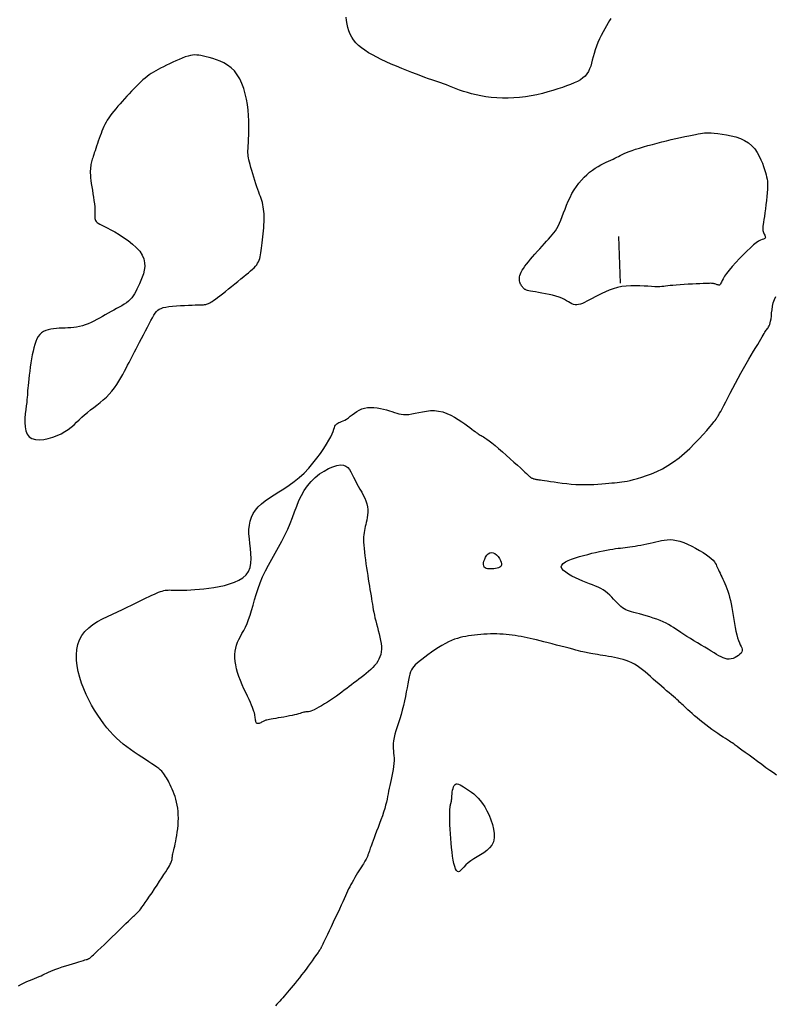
# Model space of a CAD drawing. Header units: millimetres. Extents: x 32690613 to 32693367, y 5343692 to 5344708.
# Tile 323 of 656: x 32692872 to 32692888, y 5343719 to 5343740. Entities that reach past the tile are written whole.
import ezdxf

# ---------------------------------------------------------------- set-up
doc = ezdxf.new("R2010")
doc.units = ezdxf.units.MM
doc.header["$LTSCALE"] = 20
for name, color, linetype in [('02-DGM_HL_493.00', 102, 'Continuous'), ('02-DGM_HL_493.50', 112, 'Continuous'), ('02-DGM_HL_494.00', 122, 'Continuous')]:
    doc.layers.add(name, color=color, linetype=linetype)

msp = doc.modelspace()

# ---------------------------------------------------------------- linework, layer by layer
at = {"layer": '02-DGM_HL_493.00', "elevation": 493, "flags": 128}
for points in [[(32692887.121, 5343726.621), (32692887.078, 5343726.623), (32692887.037, 5343726.631), (32692886.994, 5343726.646), (32692886.95, 5343726.667), (32692886.904, 5343726.692), (32692886.853, 5343726.723), (32692886.798, 5343726.757), (32692886.737, 5343726.795), (32692886.67, 5343726.836), (32692886.598, 5343726.879), (32692886.522, 5343726.924), (32692886.444, 5343726.97), (32692886.367, 5343727.016), (32692886.291, 5343727.062), (32692886.218, 5343727.106), (32692886.151, 5343727.149), (32692886.089, 5343727.19), (32692886.033, 5343727.228), (32692885.98, 5343727.264), (32692885.928, 5343727.299), (32692885.877, 5343727.331), (32692885.824, 5343727.363), (32692885.768, 5343727.393), (32692885.708, 5343727.422), (32692885.641, 5343727.45), (32692885.57, 5343727.477), (32692885.495, 5343727.503), (32692885.42, 5343727.528), (32692885.344, 5343727.551), (32692885.271, 5343727.572), (32692885.202, 5343727.591), (32692885.138, 5343727.608), (32692885.081, 5343727.623), (32692885.03, 5343727.637), (32692884.984, 5343727.65), (32692884.943, 5343727.664), (32692884.904, 5343727.68), (32692884.868, 5343727.699), (32692884.833, 5343727.722), (32692884.797, 5343727.75), (32692884.761, 5343727.783), (32692884.724, 5343727.821), (32692884.685, 5343727.862), (32692884.645, 5343727.906), (32692884.604, 5343727.95), (32692884.56, 5343727.993), (32692884.515, 5343728.034), (32692884.468, 5343728.072), (32692884.419, 5343728.106), (32692884.367, 5343728.135), (32692884.312, 5343728.162), (32692884.254, 5343728.188), (32692884.192, 5343728.213), (32692884.127, 5343728.238), (32692884.058, 5343728.265), (32692883.984, 5343728.295), (32692883.906, 5343728.328), (32692883.826, 5343728.364), (32692883.749, 5343728.403), (32692883.678, 5343728.443), (32692883.616, 5343728.484), (32692883.567, 5343728.524), (32692883.534, 5343728.565), (32692883.521, 5343728.603), (32692883.531, 5343728.64), (32692883.561, 5343728.675), (32692883.609, 5343728.708), (32692883.671, 5343728.739), (32692883.744, 5343728.768), (32692883.825, 5343728.796), (32692883.912, 5343728.822), (32692884, 5343728.846), (32692884.088, 5343728.869), (32692884.174, 5343728.891), (32692884.258, 5343728.911), (32692884.339, 5343728.929), (32692884.417, 5343728.945), (32692884.491, 5343728.96), (32692884.56, 5343728.972), (32692884.625, 5343728.983), (32692884.685, 5343728.992), (32692884.74, 5343728.999), (32692884.792, 5343729.005), (32692884.843, 5343729.011), (32692884.892, 5343729.016), (32692884.942, 5343729.022), (32692884.994, 5343729.028), (32692885.048, 5343729.036), (32692885.105, 5343729.045), (32692885.166, 5343729.056), (32692885.229, 5343729.068), (32692885.294, 5343729.081), (32692885.359, 5343729.095), (32692885.425, 5343729.109), (32692885.489, 5343729.124), (32692885.552, 5343729.138), (32692885.613, 5343729.153), (32692885.673, 5343729.165), (32692885.732, 5343729.175), (32692885.793, 5343729.182), (32692885.856, 5343729.184), (32692885.921, 5343729.18), (32692885.991, 5343729.169), (32692886.066, 5343729.15), (32692886.147, 5343729.122), (32692886.232, 5343729.087), (32692886.319, 5343729.046), (32692886.404, 5343729.001), (32692886.487, 5343728.953), (32692886.564, 5343728.906), (32692886.634, 5343728.86), (32692886.693, 5343728.816), (32692886.74, 5343728.778), (32692886.777, 5343728.743), (32692886.805, 5343728.711), (32692886.826, 5343728.682), (32692886.841, 5343728.653), (32692886.854, 5343728.626), (32692886.866, 5343728.597), (32692886.878, 5343728.567), (32692886.892, 5343728.535), (32692886.909, 5343728.501), (32692886.927, 5343728.465), (32692886.947, 5343728.425), (32692886.967, 5343728.384), (32692886.989, 5343728.34), (32692887.011, 5343728.293), (32692887.032, 5343728.243), (32692887.053, 5343728.191), (32692887.074, 5343728.136), (32692887.094, 5343728.077), (32692887.114, 5343728.015), (32692887.132, 5343727.95), (32692887.15, 5343727.88), (32692887.167, 5343727.806), (32692887.183, 5343727.727), (32692887.197, 5343727.644), (32692887.212, 5343727.557), (32692887.225, 5343727.47), (32692887.239, 5343727.383), (32692887.253, 5343727.299), (32692887.268, 5343727.218), (32692887.285, 5343727.144), (32692887.303, 5343727.078), (32692887.322, 5343727.021), (32692887.342, 5343726.972), (32692887.362, 5343726.93), (32692887.378, 5343726.894), (32692887.392, 5343726.862), (32692887.4, 5343726.833), (32692887.401, 5343726.806), (32692887.395, 5343726.779), (32692887.379, 5343726.752), (32692887.355, 5343726.725), (32692887.325, 5343726.699), (32692887.289, 5343726.675), (32692887.25, 5343726.654), (32692887.208, 5343726.637), (32692887.164, 5343726.626)], [(32692882.036, 5343728.557), (32692882, 5343728.556), (32692881.967, 5343728.557), (32692881.936, 5343728.561), (32692881.909, 5343728.568), (32692881.886, 5343728.58), (32692881.868, 5343728.596), (32692881.857, 5343728.619), (32692881.852, 5343728.649), (32692881.854, 5343728.685), (32692881.863, 5343728.726), (32692881.879, 5343728.769), (32692881.899, 5343728.811), (32692881.925, 5343728.849), (32692881.954, 5343728.881), (32692881.987, 5343728.902), (32692882.022, 5343728.911), (32692882.059, 5343728.905), (32692882.097, 5343728.886), (32692882.133, 5343728.858), (32692882.166, 5343728.822), (32692882.195, 5343728.782), (32692882.218, 5343728.74), (32692882.234, 5343728.7), (32692882.24, 5343728.664), (32692882.237, 5343728.634), (32692882.224, 5343728.61), (32692882.203, 5343728.592), (32692882.176, 5343728.579), (32692882.144, 5343728.569), (32692882.109, 5343728.563), (32692882.073, 5343728.559)]]:
    msp.add_lwpolyline(points, close=True, dxfattribs=at)
at = {"layer": '02-DGM_HL_493.50', "elevation": 493.5, "flags": 128}
for points in [[(32692884.584, 5343740.363), (32692884.557, 5343740.32), (32692884.526, 5343740.269), (32692884.492, 5343740.211), (32692884.455, 5343740.147), (32692884.417, 5343740.077), (32692884.379, 5343740.004), (32692884.342, 5343739.927), (32692884.307, 5343739.849), (32692884.275, 5343739.77), (32692884.247, 5343739.693), (32692884.224, 5343739.617), (32692884.204, 5343739.544), (32692884.187, 5343739.473), (32692884.17, 5343739.406), (32692884.152, 5343739.342), (32692884.13, 5343739.283), (32692884.105, 5343739.227), (32692884.073, 5343739.177), (32692884.033, 5343739.131), (32692883.986, 5343739.089), (32692883.931, 5343739.051), (32692883.868, 5343739.016), (32692883.798, 5343738.982), (32692883.721, 5343738.95), (32692883.636, 5343738.919), (32692883.544, 5343738.887), (32692883.445, 5343738.854), (32692883.34, 5343738.822), (32692883.23, 5343738.79), (32692883.115, 5343738.759), (32692882.997, 5343738.731), (32692882.875, 5343738.707), (32692882.752, 5343738.686), (32692882.628, 5343738.671), (32692882.503, 5343738.661), (32692882.379, 5343738.657), (32692882.257, 5343738.658), (32692882.136, 5343738.663), (32692882.019, 5343738.673), (32692881.906, 5343738.687), (32692881.797, 5343738.704), (32692881.694, 5343738.725), (32692881.598, 5343738.748), (32692881.507, 5343738.774), (32692881.421, 5343738.801), (32692881.341, 5343738.829), (32692881.265, 5343738.858), (32692881.194, 5343738.886), (32692881.125, 5343738.913), (32692881.061, 5343738.939), (32692880.998, 5343738.962), (32692880.937, 5343738.984), (32692880.875, 5343739.005), (32692880.812, 5343739.027), (32692880.745, 5343739.05), (32692880.674, 5343739.074), (32692880.596, 5343739.102), (32692880.511, 5343739.133), (32692880.417, 5343739.168), (32692880.315, 5343739.207), (32692880.208, 5343739.249), (32692880.098, 5343739.293), (32692879.986, 5343739.34), (32692879.874, 5343739.388), (32692879.765, 5343739.437), (32692879.66, 5343739.486), (32692879.562, 5343739.534), (32692879.469, 5343739.583), (32692879.384, 5343739.632), (32692879.305, 5343739.683), (32692879.234, 5343739.734), (32692879.17, 5343739.788), (32692879.114, 5343739.844), (32692879.066, 5343739.904), (32692879.026, 5343739.966), (32692878.993, 5343740.032), (32692878.966, 5343740.1), (32692878.946, 5343740.171), (32692878.929, 5343740.245), (32692878.917, 5343740.32), (32692878.907, 5343740.397)], [(32692884.746, 5343735.689), (32692884.785, 5343734.69)], [(32692871.881, 5343719.615), (32692871.942, 5343719.647), (32692872.002, 5343719.676), (32692872.06, 5343719.702), (32692872.117, 5343719.726), (32692872.171, 5343719.749), (32692872.223, 5343719.77), (32692872.272, 5343719.791), (32692872.318, 5343719.81), (32692872.361, 5343719.829), (32692872.401, 5343719.848), (32692872.441, 5343719.868), (32692872.481, 5343719.887), (32692872.524, 5343719.907), (32692872.571, 5343719.927), (32692872.622, 5343719.948), (32692872.68, 5343719.97), (32692872.745, 5343719.993), (32692872.816, 5343720.017), (32692872.89, 5343720.041), (32692872.965, 5343720.064), (32692873.038, 5343720.087), (32692873.108, 5343720.108), (32692873.171, 5343720.126), (32692873.225, 5343720.142), (32692873.269, 5343720.155), (32692873.304, 5343720.166), (32692873.33, 5343720.174), (32692873.35, 5343720.18), (32692873.364, 5343720.185), (32692873.374, 5343720.189), (32692873.382, 5343720.192), (32692873.389, 5343720.196), (32692873.396, 5343720.2), (32692873.405, 5343720.206), (32692873.418, 5343720.216), (32692873.435, 5343720.231), (32692873.459, 5343720.252), (32692873.49, 5343720.28), (32692873.531, 5343720.319), (32692873.583, 5343720.368), (32692873.647, 5343720.428), (32692873.719, 5343720.498), (32692873.798, 5343720.575), (32692873.881, 5343720.654), (32692873.964, 5343720.734), (32692874.043, 5343720.812), (32692874.118, 5343720.884), (32692874.183, 5343720.947), (32692874.238, 5343721), (32692874.282, 5343721.042), (32692874.317, 5343721.076), (32692874.345, 5343721.103), (32692874.367, 5343721.124), (32692874.385, 5343721.141), (32692874.4, 5343721.156), (32692874.414, 5343721.169), (32692874.427, 5343721.182), (32692874.442, 5343721.197), (32692874.458, 5343721.215), (32692874.477, 5343721.238), (32692874.499, 5343721.266), (32692874.526, 5343721.301), (32692874.558, 5343721.344), (32692874.596, 5343721.397), (32692874.64, 5343721.46), (32692874.689, 5343721.532), (32692874.742, 5343721.61), (32692874.796, 5343721.692), (32692874.85, 5343721.774), (32692874.903, 5343721.854), (32692874.953, 5343721.929), (32692874.997, 5343721.998), (32692875.035, 5343722.057), (32692875.067, 5343722.108), (32692875.093, 5343722.151), (32692875.115, 5343722.188), (32692875.132, 5343722.219), (32692875.145, 5343722.245), (32692875.155, 5343722.267), (32692875.162, 5343722.286), (32692875.167, 5343722.304), (32692875.171, 5343722.32), (32692875.173, 5343722.336), (32692875.175, 5343722.351), (32692875.176, 5343722.367), (32692875.178, 5343722.384), (32692875.18, 5343722.402), (32692875.183, 5343722.422), (32692875.188, 5343722.444), (32692875.194, 5343722.469), (32692875.201, 5343722.498), (32692875.21, 5343722.531), (32692875.219, 5343722.568), (32692875.229, 5343722.61), (32692875.24, 5343722.658), (32692875.251, 5343722.712), (32692875.262, 5343722.773), (32692875.273, 5343722.839), (32692875.284, 5343722.909), (32692875.293, 5343722.982), (32692875.3, 5343723.057), (32692875.305, 5343723.133), (32692875.307, 5343723.209), (32692875.306, 5343723.283), (32692875.302, 5343723.355), (32692875.294, 5343723.423), (32692875.282, 5343723.489), (32692875.269, 5343723.553), (32692875.253, 5343723.613), (32692875.235, 5343723.671), (32692875.216, 5343723.727), (32692875.197, 5343723.779), (32692875.176, 5343723.829), (32692875.155, 5343723.877), (32692875.134, 5343723.921), (32692875.113, 5343723.964), (32692875.092, 5343724.003), (32692875.071, 5343724.04), (32692875.051, 5343724.074), (32692875.032, 5343724.106), (32692875.013, 5343724.136), (32692874.994, 5343724.163), (32692874.973, 5343724.19), (32692874.949, 5343724.217), (32692874.92, 5343724.244), (32692874.886, 5343724.273), (32692874.845, 5343724.305), (32692874.796, 5343724.34), (32692874.738, 5343724.378), (32692874.672, 5343724.421), (32692874.6, 5343724.467), (32692874.523, 5343724.516), (32692874.443, 5343724.568), (32692874.362, 5343724.623), (32692874.281, 5343724.68), (32692874.201, 5343724.738), (32692874.124, 5343724.799), (32692874.05, 5343724.862), (32692873.979, 5343724.927), (32692873.909, 5343724.996), (32692873.841, 5343725.07), (32692873.774, 5343725.148), (32692873.708, 5343725.233), (32692873.642, 5343725.323), (32692873.576, 5343725.421), (32692873.51, 5343725.524), (32692873.447, 5343725.634), (32692873.386, 5343725.747), (32692873.328, 5343725.865), (32692873.276, 5343725.985), (32692873.229, 5343726.107), (32692873.19, 5343726.23), (32692873.158, 5343726.354), (32692873.134, 5343726.477), (32692873.121, 5343726.598), (32692873.119, 5343726.715), (32692873.128, 5343726.828), (32692873.15, 5343726.936), (32692873.187, 5343727.037), (32692873.238, 5343727.13), (32692873.304, 5343727.215), (32692873.385, 5343727.292), (32692873.475, 5343727.361), (32692873.575, 5343727.425), (32692873.68, 5343727.483), (32692873.788, 5343727.538), (32692873.897, 5343727.589), (32692874.004, 5343727.639), (32692874.107, 5343727.687), (32692874.206, 5343727.734), (32692874.299, 5343727.779), (32692874.387, 5343727.822), (32692874.47, 5343727.863), (32692874.547, 5343727.901), (32692874.618, 5343727.935), (32692874.682, 5343727.967), (32692874.741, 5343727.994), (32692874.793, 5343728.018), (32692874.84, 5343728.039), (32692874.883, 5343728.056), (32692874.922, 5343728.071), (32692874.958, 5343728.082), (32692874.992, 5343728.091), (32692875.024, 5343728.098), (32692875.055, 5343728.102), (32692875.087, 5343728.104), (32692875.12, 5343728.105), (32692875.156, 5343728.104), (32692875.196, 5343728.104), (32692875.24, 5343728.102), (32692875.291, 5343728.101), (32692875.35, 5343728.101), (32692875.416, 5343728.101), (32692875.491, 5343728.103), (32692875.573, 5343728.106), (32692875.662, 5343728.112), (32692875.757, 5343728.119), (32692875.857, 5343728.13), (32692875.961, 5343728.143), (32692876.07, 5343728.159), (32692876.182, 5343728.179), (32692876.294, 5343728.204), (32692876.404, 5343728.234), (32692876.508, 5343728.271), (32692876.604, 5343728.316), (32692876.688, 5343728.368), (32692876.759, 5343728.431), (32692876.812, 5343728.503), (32692876.846, 5343728.587), (32692876.864, 5343728.679), (32692876.869, 5343728.779), (32692876.865, 5343728.884), (32692876.854, 5343728.991), (32692876.841, 5343729.099), (32692876.83, 5343729.205), (32692876.822, 5343729.308), (32692876.822, 5343729.405), (32692876.831, 5343729.496), (32692876.849, 5343729.583), (32692876.876, 5343729.664), (32692876.913, 5343729.742), (32692876.961, 5343729.815), (32692877.019, 5343729.885), (32692877.089, 5343729.952), (32692877.17, 5343730.017), (32692877.261, 5343730.08), (32692877.36, 5343730.143), (32692877.465, 5343730.209), (32692877.573, 5343730.277), (32692877.683, 5343730.351), (32692877.793, 5343730.43), (32692877.901, 5343730.518), (32692878.004, 5343730.614), (32692878.103, 5343730.716), (32692878.195, 5343730.822), (32692878.281, 5343730.93), (32692878.359, 5343731.036), (32692878.428, 5343731.138), (32692878.487, 5343731.233), (32692878.537, 5343731.318), (32692878.575, 5343731.392), (32692878.604, 5343731.455), (32692878.626, 5343731.508), (32692878.642, 5343731.552), (32692878.655, 5343731.587), (32692878.666, 5343731.616), (32692878.677, 5343731.639), (32692878.69, 5343731.658), (32692878.707, 5343731.672), (32692878.728, 5343731.684), (32692878.752, 5343731.695), (32692878.78, 5343731.705), (32692878.81, 5343731.717), (32692878.843, 5343731.731), (32692878.878, 5343731.749), (32692878.915, 5343731.771), (32692878.954, 5343731.798), (32692878.995, 5343731.83), (32692879.039, 5343731.864), (32692879.085, 5343731.899), (32692879.134, 5343731.932), (32692879.186, 5343731.963), (32692879.242, 5343731.988), (32692879.302, 5343732.008), (32692879.366, 5343732.019), (32692879.433, 5343732.023), (32692879.502, 5343732.02), (32692879.571, 5343732.013), (32692879.64, 5343732.001), (32692879.708, 5343731.986), (32692879.772, 5343731.969), (32692879.833, 5343731.95), (32692879.889, 5343731.932), (32692879.941, 5343731.915), (32692879.991, 5343731.899), (32692880.039, 5343731.885), (32692880.089, 5343731.875), (32692880.14, 5343731.869), (32692880.195, 5343731.868), (32692880.254, 5343731.872), (32692880.319, 5343731.883), (32692880.39, 5343731.898), (32692880.465, 5343731.914), (32692880.545, 5343731.93), (32692880.628, 5343731.944), (32692880.713, 5343731.952), (32692880.8, 5343731.953), (32692880.888, 5343731.943), (32692880.977, 5343731.923), (32692881.064, 5343731.892), (32692881.15, 5343731.854), (32692881.233, 5343731.81), (32692881.312, 5343731.763), (32692881.385, 5343731.715), (32692881.452, 5343731.668), (32692881.511, 5343731.625), (32692881.562, 5343731.587), (32692881.605, 5343731.554), (32692881.641, 5343731.526), (32692881.672, 5343731.503), (32692881.699, 5343731.483), (32692881.722, 5343731.466), (32692881.742, 5343731.451), (32692881.762, 5343731.439), (32692881.781, 5343731.428), (32692881.802, 5343731.417), (32692881.825, 5343731.405), (32692881.852, 5343731.389), (32692881.885, 5343731.368), (32692881.925, 5343731.341), (32692881.973, 5343731.305), (32692882.031, 5343731.259), (32692882.1, 5343731.203), (32692882.176, 5343731.138), (32692882.258, 5343731.068), (32692882.342, 5343730.994), (32692882.426, 5343730.919), (32692882.506, 5343730.848), (32692882.58, 5343730.781), (32692882.645, 5343730.722), (32692882.698, 5343730.673), (32692882.74, 5343730.634), (32692882.773, 5343730.603), (32692882.799, 5343730.579), (32692882.818, 5343730.56), (32692882.833, 5343730.546), (32692882.846, 5343730.536), (32692882.856, 5343730.527), (32692882.867, 5343730.519), (32692882.878, 5343730.512), (32692882.89, 5343730.506), (32692882.902, 5343730.501), (32692882.915, 5343730.496), (32692882.929, 5343730.491), (32692882.943, 5343730.487), (32692882.958, 5343730.484), (32692882.975, 5343730.48), (32692882.993, 5343730.477), (32692883.015, 5343730.474), (32692883.042, 5343730.47), (32692883.075, 5343730.465), (32692883.114, 5343730.46), (32692883.162, 5343730.453), (32692883.22, 5343730.444), (32692883.288, 5343730.434), (32692883.366, 5343730.423), (32692883.45, 5343730.411), (32692883.541, 5343730.399), (32692883.637, 5343730.388), (32692883.735, 5343730.378), (32692883.835, 5343730.37), (32692883.934, 5343730.365), (32692884.031, 5343730.364), (32692884.126, 5343730.365), (32692884.218, 5343730.368), (32692884.306, 5343730.373), (32692884.389, 5343730.38), (32692884.467, 5343730.387), (32692884.54, 5343730.394), (32692884.605, 5343730.4), (32692884.664, 5343730.405), (32692884.719, 5343730.41), (32692884.77, 5343730.416), (32692884.822, 5343730.422), (32692884.875, 5343730.43), (32692884.933, 5343730.441), (32692884.998, 5343730.455), (32692885.071, 5343730.472), (32692885.155, 5343730.495), (32692885.249, 5343730.523), (32692885.351, 5343730.557), (32692885.46, 5343730.599), (32692885.573, 5343730.648), (32692885.69, 5343730.706), (32692885.81, 5343730.774), (32692885.93, 5343730.853), (32692886.048, 5343730.942), (32692886.164, 5343731.039), (32692886.276, 5343731.141), (32692886.382, 5343731.245), (32692886.48, 5343731.346), (32692886.568, 5343731.441), (32692886.645, 5343731.528), (32692886.709, 5343731.603), (32692886.76, 5343731.663), (32692886.797, 5343731.709), (32692886.824, 5343731.743), (32692886.843, 5343731.768), (32692886.854, 5343731.785), (32692886.86, 5343731.796), (32692886.863, 5343731.803), (32692886.865, 5343731.808), (32692886.868, 5343731.812), (32692886.872, 5343731.818), (32692886.878, 5343731.827), (32692886.888, 5343731.842), (32692886.901, 5343731.864), (32692886.919, 5343731.895), (32692886.942, 5343731.937), (32692886.971, 5343731.991), (32692887.007, 5343732.059), (32692887.049, 5343732.139), (32692887.096, 5343732.23), (32692887.147, 5343732.328), (32692887.202, 5343732.432), (32692887.258, 5343732.539), (32692887.316, 5343732.647), (32692887.375, 5343732.754), (32692887.433, 5343732.858), (32692887.49, 5343732.958), (32692887.545, 5343733.054), (32692887.598, 5343733.144), (32692887.648, 5343733.227), (32692887.694, 5343733.305), (32692887.736, 5343733.374), (32692887.773, 5343733.436), (32692887.805, 5343733.489), (32692887.832, 5343733.535), (32692887.855, 5343733.573), (32692887.874, 5343733.606), (32692887.891, 5343733.633), (32692887.905, 5343733.657), (32692887.919, 5343733.677), (32692887.932, 5343733.696), (32692887.945, 5343733.714), (32692887.958, 5343733.731), (32692887.97, 5343733.751), (32692887.982, 5343733.774), (32692887.994, 5343733.801), (32692888.004, 5343733.834), (32692888.013, 5343733.874), (32692888.021, 5343733.923), (32692888.028, 5343733.981), (32692888.034, 5343734.047), (32692888.042, 5343734.118), (32692888.054, 5343734.191), (32692888.07, 5343734.264), (32692888.093, 5343734.335), (32692888.125, 5343734.4)], [(32692888.138, 5343724.133), (32692888.073, 5343724.178), (32692887.998, 5343724.231), (32692887.913, 5343724.292), (32692887.823, 5343724.357), (32692887.73, 5343724.425), (32692887.638, 5343724.493), (32692887.55, 5343724.558), (32692887.469, 5343724.618), (32692887.398, 5343724.671), (32692887.34, 5343724.714), (32692887.293, 5343724.749), (32692887.254, 5343724.777), (32692887.22, 5343724.801), (32692887.19, 5343724.822), (32692887.16, 5343724.842), (32692887.127, 5343724.864), (32692887.09, 5343724.888), (32692887.046, 5343724.916), (32692886.995, 5343724.949), (32692886.939, 5343724.986), (32692886.878, 5343725.025), (32692886.815, 5343725.068), (32692886.75, 5343725.113), (32692886.684, 5343725.16), (32692886.619, 5343725.209), (32692886.556, 5343725.258), (32692886.494, 5343725.308), (32692886.436, 5343725.358), (32692886.38, 5343725.406), (32692886.328, 5343725.452), (32692886.28, 5343725.495), (32692886.237, 5343725.535), (32692886.199, 5343725.571), (32692886.166, 5343725.602), (32692886.137, 5343725.63), (32692886.11, 5343725.654), (32692886.085, 5343725.678), (32692886.06, 5343725.701), (32692886.033, 5343725.725), (32692886.003, 5343725.752), (32692885.969, 5343725.782), (32692885.929, 5343725.816), (32692885.884, 5343725.855), (32692885.835, 5343725.897), (32692885.782, 5343725.942), (32692885.726, 5343725.989), (32692885.669, 5343726.039), (32692885.611, 5343726.09), (32692885.553, 5343726.142), (32692885.495, 5343726.194), (32692885.438, 5343726.245), (32692885.381, 5343726.296), (32692885.324, 5343726.345), (32692885.266, 5343726.391), (32692885.209, 5343726.435), (32692885.151, 5343726.475), (32692885.092, 5343726.511), (32692885.032, 5343726.542), (32692884.972, 5343726.569), (32692884.911, 5343726.592), (32692884.849, 5343726.612), (32692884.786, 5343726.629), (32692884.724, 5343726.644), (32692884.661, 5343726.657), (32692884.598, 5343726.669), (32692884.535, 5343726.68), (32692884.473, 5343726.69), (32692884.412, 5343726.7), (32692884.354, 5343726.709), (32692884.298, 5343726.718), (32692884.246, 5343726.726), (32692884.198, 5343726.733), (32692884.156, 5343726.74), (32692884.118, 5343726.747), (32692884.085, 5343726.754), (32692884.052, 5343726.761), (32692884.019, 5343726.768), (32692883.983, 5343726.777), (32692883.942, 5343726.788), (32692883.894, 5343726.801), (32692883.836, 5343726.816), (32692883.767, 5343726.834), (32692883.689, 5343726.855), (32692883.604, 5343726.877), (32692883.514, 5343726.9), (32692883.422, 5343726.924), (32692883.328, 5343726.948), (32692883.237, 5343726.971), (32692883.15, 5343726.994), (32692883.068, 5343727.014), (32692882.992, 5343727.033), (32692882.92, 5343727.05), (32692882.852, 5343727.066), (32692882.786, 5343727.08), (32692882.722, 5343727.093), (32692882.66, 5343727.105), (32692882.597, 5343727.117), (32692882.534, 5343727.127), (32692882.469, 5343727.136), (32692882.405, 5343727.144), (32692882.339, 5343727.151), (32692882.273, 5343727.156), (32692882.206, 5343727.16), (32692882.138, 5343727.163), (32692882.07, 5343727.163), (32692882.001, 5343727.162), (32692881.932, 5343727.16), (32692881.863, 5343727.156), (32692881.795, 5343727.15), (32692881.727, 5343727.144), (32692881.66, 5343727.136), (32692881.595, 5343727.127), (32692881.532, 5343727.118), (32692881.471, 5343727.108), (32692881.411, 5343727.096), (32692881.352, 5343727.083), (32692881.292, 5343727.066), (32692881.232, 5343727.047), (32692881.169, 5343727.022), (32692881.104, 5343726.993), (32692881.035, 5343726.958), (32692880.962, 5343726.916), (32692880.887, 5343726.87), (32692880.811, 5343726.82), (32692880.735, 5343726.768), (32692880.662, 5343726.716), (32692880.593, 5343726.665), (32692880.53, 5343726.616), (32692880.474, 5343726.571), (32692880.427, 5343726.532), (32692880.388, 5343726.496), (32692880.356, 5343726.461), (32692880.329, 5343726.426), (32692880.307, 5343726.389), (32692880.289, 5343726.346), (32692880.273, 5343726.297), (32692880.258, 5343726.239), (32692880.243, 5343726.171), (32692880.228, 5343726.093), (32692880.212, 5343726.008), (32692880.195, 5343725.917), (32692880.177, 5343725.822), (32692880.157, 5343725.724), (32692880.135, 5343725.626), (32692880.111, 5343725.528), (32692880.084, 5343725.433), (32692880.056, 5343725.34), (32692880.027, 5343725.251), (32692880, 5343725.166), (32692879.974, 5343725.085), (32692879.951, 5343725.008), (32692879.933, 5343724.937), (32692879.92, 5343724.871), (32692879.913, 5343724.811), (32692879.912, 5343724.755), (32692879.914, 5343724.703), (32692879.919, 5343724.652), (32692879.925, 5343724.603), (32692879.931, 5343724.552), (32692879.934, 5343724.499), (32692879.935, 5343724.443), (32692879.931, 5343724.382), (32692879.923, 5343724.317), (32692879.912, 5343724.25), (32692879.899, 5343724.181), (32692879.884, 5343724.111), (32692879.869, 5343724.042), (32692879.855, 5343723.975), (32692879.841, 5343723.91), (32692879.829, 5343723.849), (32692879.818, 5343723.79), (32692879.808, 5343723.732), (32692879.797, 5343723.675), (32692879.785, 5343723.615), (32692879.771, 5343723.554), (32692879.754, 5343723.488), (32692879.734, 5343723.417), (32692879.71, 5343723.341), (32692879.683, 5343723.259), (32692879.653, 5343723.176), (32692879.622, 5343723.091), (32692879.591, 5343723.008), (32692879.561, 5343722.928), (32692879.532, 5343722.854), (32692879.506, 5343722.786), (32692879.483, 5343722.727), (32692879.464, 5343722.676), (32692879.448, 5343722.632), (32692879.434, 5343722.594), (32692879.422, 5343722.562), (32692879.413, 5343722.535), (32692879.405, 5343722.511), (32692879.398, 5343722.49), (32692879.391, 5343722.47), (32692879.386, 5343722.453), (32692879.38, 5343722.436), (32692879.375, 5343722.42), (32692879.37, 5343722.405), (32692879.364, 5343722.39), (32692879.358, 5343722.375), (32692879.351, 5343722.36), (32692879.342, 5343722.343), (32692879.333, 5343722.326), (32692879.322, 5343722.306), (32692879.309, 5343722.284), (32692879.294, 5343722.26), (32692879.277, 5343722.232), (32692879.258, 5343722.2), (32692879.235, 5343722.164), (32692879.21, 5343722.124), (32692879.182, 5343722.08), (32692879.153, 5343722.033), (32692879.123, 5343721.984), (32692879.092, 5343721.933), (32692879.062, 5343721.882), (32692879.034, 5343721.832), (32692879.007, 5343721.783), (32692878.982, 5343721.736), (32692878.959, 5343721.69), (32692878.937, 5343721.643), (32692878.914, 5343721.593), (32692878.89, 5343721.54), (32692878.864, 5343721.481), (32692878.834, 5343721.415), (32692878.8, 5343721.341), (32692878.761, 5343721.257), (32692878.719, 5343721.166), (32692878.674, 5343721.071), (32692878.628, 5343720.975), (32692878.584, 5343720.881), (32692878.541, 5343720.792), (32692878.503, 5343720.711), (32692878.469, 5343720.641), (32692878.442, 5343720.584), (32692878.421, 5343720.539), (32692878.405, 5343720.504), (32692878.393, 5343720.479), (32692878.384, 5343720.461), (32692878.378, 5343720.447), (32692878.374, 5343720.438), (32692878.37, 5343720.43), (32692878.366, 5343720.423), (32692878.362, 5343720.415), (32692878.356, 5343720.405), (32692878.347, 5343720.392), (32692878.336, 5343720.376), (32692878.322, 5343720.355), (32692878.303, 5343720.327), (32692878.279, 5343720.293), (32692878.25, 5343720.252), (32692878.216, 5343720.204), (32692878.177, 5343720.15), (32692878.136, 5343720.093), (32692878.092, 5343720.032), (32692878.046, 5343719.97), (32692877.999, 5343719.907), (32692877.952, 5343719.845), (32692877.905, 5343719.785), (32692877.859, 5343719.727), (32692877.814, 5343719.671), (32692877.77, 5343719.617), (32692877.727, 5343719.566), (32692877.687, 5343719.518), (32692877.648, 5343719.473), (32692877.612, 5343719.431), (32692877.578, 5343719.391), (32692877.546, 5343719.354), (32692877.515, 5343719.319), (32692877.484, 5343719.285), (32692877.454, 5343719.251), (32692877.422, 5343719.216), (32692877.389, 5343719.18)]]:
    msp.add_lwpolyline(points, dxfattribs=at)
for points in [[(32692873.311, 5343733.791), (32692873.249, 5343733.772), (32692873.187, 5343733.757), (32692873.125, 5343733.746), (32692873.063, 5343733.737), (32692873.001, 5343733.731), (32692872.938, 5343733.727), (32692872.876, 5343733.724), (32692872.813, 5343733.721), (32692872.751, 5343733.719), (32692872.69, 5343733.715), (32692872.629, 5343733.71), (32692872.571, 5343733.702), (32692872.516, 5343733.689), (32692872.464, 5343733.673), (32692872.416, 5343733.65), (32692872.373, 5343733.621), (32692872.335, 5343733.584), (32692872.302, 5343733.54), (32692872.273, 5343733.49), (32692872.249, 5343733.433), (32692872.227, 5343733.369), (32692872.208, 5343733.3), (32692872.19, 5343733.226), (32692872.174, 5343733.146), (32692872.159, 5343733.062), (32692872.145, 5343732.975), (32692872.131, 5343732.887), (32692872.119, 5343732.8), (32692872.108, 5343732.715), (32692872.098, 5343732.634), (32692872.09, 5343732.559), (32692872.083, 5343732.492), (32692872.078, 5343732.434), (32692872.074, 5343732.382), (32692872.071, 5343732.334), (32692872.068, 5343732.287), (32692872.064, 5343732.239), (32692872.059, 5343732.186), (32692872.053, 5343732.126), (32692872.045, 5343732.057), (32692872.034, 5343731.976), (32692872.024, 5343731.886), (32692872.016, 5343731.792), (32692872.013, 5343731.697), (32692872.018, 5343731.606), (32692872.033, 5343731.522), (32692872.061, 5343731.449), (32692872.104, 5343731.392), (32692872.164, 5343731.353), (32692872.239, 5343731.332), (32692872.325, 5343731.326), (32692872.418, 5343731.334), (32692872.515, 5343731.353), (32692872.613, 5343731.382), (32692872.708, 5343731.417), (32692872.796, 5343731.458), (32692872.875, 5343731.503), (32692872.945, 5343731.55), (32692873.009, 5343731.6), (32692873.069, 5343731.651), (32692873.125, 5343731.704), (32692873.181, 5343731.757), (32692873.237, 5343731.81), (32692873.296, 5343731.863), (32692873.358, 5343731.915), (32692873.424, 5343731.967), (32692873.491, 5343732.019), (32692873.56, 5343732.072), (32692873.629, 5343732.126), (32692873.697, 5343732.183), (32692873.762, 5343732.242), (32692873.824, 5343732.305), (32692873.882, 5343732.372), (32692873.936, 5343732.442), (32692873.985, 5343732.514), (32692874.032, 5343732.586), (32692874.074, 5343732.659), (32692874.114, 5343732.73), (32692874.151, 5343732.799), (32692874.186, 5343732.865), (32692874.218, 5343732.927), (32692874.249, 5343732.986), (32692874.278, 5343733.043), (32692874.308, 5343733.1), (32692874.338, 5343733.158), (32692874.369, 5343733.217), (32692874.402, 5343733.281), (32692874.438, 5343733.349), (32692874.476, 5343733.423), (32692874.517, 5343733.501), (32692874.559, 5343733.581), (32692874.601, 5343733.662), (32692874.642, 5343733.74), (32692874.682, 5343733.815), (32692874.72, 5343733.884), (32692874.753, 5343733.946), (32692874.783, 5343733.998), (32692874.81, 5343734.041), (32692874.837, 5343734.077), (32692874.865, 5343734.106), (32692874.897, 5343734.129), (32692874.936, 5343734.147), (32692874.982, 5343734.162), (32692875.038, 5343734.174), (32692875.106, 5343734.185), (32692875.183, 5343734.193), (32692875.266, 5343734.201), (32692875.352, 5343734.207), (32692875.439, 5343734.211), (32692875.522, 5343734.215), (32692875.6, 5343734.218), (32692875.669, 5343734.22), (32692875.727, 5343734.221), (32692875.774, 5343734.222), (32692875.813, 5343734.223), (32692875.844, 5343734.225), (32692875.871, 5343734.227), (32692875.894, 5343734.23), (32692875.914, 5343734.235), (32692875.934, 5343734.242), (32692875.956, 5343734.251), (32692875.979, 5343734.262), (32692876.005, 5343734.277), (32692876.034, 5343734.296), (32692876.067, 5343734.319), (32692876.105, 5343734.346), (32692876.149, 5343734.378), (32692876.199, 5343734.417), (32692876.255, 5343734.461), (32692876.317, 5343734.509), (32692876.382, 5343734.562), (32692876.45, 5343734.616), (32692876.518, 5343734.671), (32692876.585, 5343734.725), (32692876.649, 5343734.778), (32692876.71, 5343734.827), (32692876.765, 5343734.872), (32692876.814, 5343734.912), (32692876.858, 5343734.95), (32692876.897, 5343734.985), (32692876.932, 5343735.018), (32692876.961, 5343735.049), (32692876.987, 5343735.081), (32692877.008, 5343735.113), (32692877.026, 5343735.145), (32692877.041, 5343735.179), (32692877.053, 5343735.215), (32692877.062, 5343735.253), (32692877.071, 5343735.294), (32692877.078, 5343735.338), (32692877.084, 5343735.386), (32692877.091, 5343735.437), (32692877.098, 5343735.493), (32692877.106, 5343735.553), (32692877.113, 5343735.615), (32692877.12, 5343735.68), (32692877.127, 5343735.745), (32692877.133, 5343735.811), (32692877.139, 5343735.876), (32692877.143, 5343735.94), (32692877.146, 5343736.001), (32692877.147, 5343736.061), (32692877.147, 5343736.118), (32692877.145, 5343736.173), (32692877.142, 5343736.225), (32692877.136, 5343736.276), (32692877.129, 5343736.324), (32692877.121, 5343736.37), (32692877.11, 5343736.415), (32692877.097, 5343736.458), (32692877.083, 5343736.501), (32692877.067, 5343736.545), (32692877.05, 5343736.592), (32692877.031, 5343736.641), (32692877.011, 5343736.695), (32692876.991, 5343736.754), (32692876.969, 5343736.818), (32692876.947, 5343736.887), (32692876.924, 5343736.958), (32692876.903, 5343737.03), (32692876.882, 5343737.101), (32692876.863, 5343737.168), (32692876.846, 5343737.23), (32692876.832, 5343737.285), (32692876.82, 5343737.332), (32692876.812, 5343737.373), (32692876.806, 5343737.41), (32692876.802, 5343737.446), (32692876.8, 5343737.484), (32692876.8, 5343737.525), (32692876.802, 5343737.573), (32692876.805, 5343737.63), (32692876.809, 5343737.699), (32692876.814, 5343737.778), (32692876.817, 5343737.866), (32692876.82, 5343737.962), (32692876.821, 5343738.065), (32692876.818, 5343738.173), (32692876.813, 5343738.286), (32692876.803, 5343738.402), (32692876.788, 5343738.519), (32692876.767, 5343738.636), (32692876.741, 5343738.752), (32692876.709, 5343738.864), (32692876.669, 5343738.97), (32692876.623, 5343739.07), (32692876.57, 5343739.16), (32692876.508, 5343739.24), (32692876.439, 5343739.308), (32692876.364, 5343739.365), (32692876.285, 5343739.412), (32692876.204, 5343739.45), (32692876.123, 5343739.481), (32692876.044, 5343739.506), (32692875.971, 5343739.526), (32692875.903, 5343739.542), (32692875.844, 5343739.557), (32692875.792, 5343739.568), (32692875.745, 5343739.577), (32692875.7, 5343739.582), (32692875.657, 5343739.583), (32692875.613, 5343739.58), (32692875.566, 5343739.572), (32692875.514, 5343739.559), (32692875.455, 5343739.54), (32692875.392, 5343739.517), (32692875.325, 5343739.489), (32692875.256, 5343739.459), (32692875.186, 5343739.427), (32692875.116, 5343739.395), (32692875.049, 5343739.362), (32692874.985, 5343739.33), (32692874.926, 5343739.301), (32692874.872, 5343739.272), (32692874.821, 5343739.244), (32692874.772, 5343739.216), (32692874.726, 5343739.187), (32692874.681, 5343739.156), (32692874.636, 5343739.123), (32692874.592, 5343739.087), (32692874.546, 5343739.046), (32692874.499, 5343739.003), (32692874.451, 5343738.956), (32692874.402, 5343738.907), (32692874.353, 5343738.856), (32692874.303, 5343738.804), (32692874.254, 5343738.75), (32692874.204, 5343738.696), (32692874.154, 5343738.642), (32692874.104, 5343738.588), (32692874.056, 5343738.535), (32692874.009, 5343738.482), (32692873.964, 5343738.43), (32692873.921, 5343738.378), (32692873.881, 5343738.328), (32692873.845, 5343738.279), (32692873.812, 5343738.231), (32692873.783, 5343738.185), (32692873.756, 5343738.139), (32692873.732, 5343738.093), (32692873.709, 5343738.046), (32692873.688, 5343737.998), (32692873.668, 5343737.95), (32692873.649, 5343737.899), (32692873.629, 5343737.846), (32692873.609, 5343737.791), (32692873.59, 5343737.736), (32692873.571, 5343737.681), (32692873.552, 5343737.628), (32692873.535, 5343737.577), (32692873.519, 5343737.528), (32692873.504, 5343737.484), (32692873.491, 5343737.444), (32692873.479, 5343737.408), (32692873.469, 5343737.375), (32692873.46, 5343737.345), (32692873.452, 5343737.316), (32692873.444, 5343737.288), (32692873.438, 5343737.26), (32692873.432, 5343737.231), (32692873.427, 5343737.201), (32692873.423, 5343737.168), (32692873.42, 5343737.133), (32692873.418, 5343737.094), (32692873.418, 5343737.051), (32692873.42, 5343737.003), (32692873.424, 5343736.95), (32692873.43, 5343736.891), (32692873.439, 5343736.826), (32692873.45, 5343736.755), (32692873.462, 5343736.682), (32692873.474, 5343736.607), (32692873.486, 5343736.533), (32692873.497, 5343736.46), (32692873.506, 5343736.392), (32692873.512, 5343736.328), (32692873.515, 5343736.271), (32692873.516, 5343736.221), (32692873.515, 5343736.177), (32692873.514, 5343736.139), (32692873.514, 5343736.105), (32692873.516, 5343736.076), (32692873.521, 5343736.051), (32692873.53, 5343736.029), (32692873.543, 5343736.01), (32692873.563, 5343735.992), (32692873.59, 5343735.974), (32692873.625, 5343735.954), (32692873.668, 5343735.932), (32692873.72, 5343735.905), (32692873.783, 5343735.873), (32692873.857, 5343735.833), (32692873.942, 5343735.785), (32692874.035, 5343735.73), (32692874.132, 5343735.667), (32692874.229, 5343735.599), (32692874.322, 5343735.527), (32692874.405, 5343735.45), (32692874.477, 5343735.371), (32692874.531, 5343735.29), (32692874.566, 5343735.208), (32692874.583, 5343735.126), (32692874.585, 5343735.045), (32692874.575, 5343734.965), (32692874.556, 5343734.887), (32692874.53, 5343734.813), (32692874.501, 5343734.742), (32692874.472, 5343734.676), (32692874.444, 5343734.615), (32692874.418, 5343734.559), (32692874.392, 5343734.507), (32692874.366, 5343734.459), (32692874.338, 5343734.415), (32692874.308, 5343734.374), (32692874.274, 5343734.336), (32692874.236, 5343734.3), (32692874.194, 5343734.266), (32692874.146, 5343734.233), (32692874.095, 5343734.201), (32692874.04, 5343734.17), (32692873.983, 5343734.14), (32692873.923, 5343734.108), (32692873.863, 5343734.077), (32692873.802, 5343734.044), (32692873.74, 5343734.009), (32692873.679, 5343733.974), (32692873.618, 5343733.939), (32692873.557, 5343733.905), (32692873.496, 5343733.872), (32692873.434, 5343733.842), (32692873.373, 5343733.814)], [(32692886.801, 5343734.675), (32692886.785, 5343734.679), (32692886.77, 5343734.682), (32692886.751, 5343734.683), (32692886.729, 5343734.684), (32692886.701, 5343734.683), (32692886.666, 5343734.681), (32692886.621, 5343734.679), (32692886.564, 5343734.677), (32692886.496, 5343734.674), (32692886.418, 5343734.67), (32692886.333, 5343734.666), (32692886.244, 5343734.662), (32692886.155, 5343734.657), (32692886.069, 5343734.652), (32692885.988, 5343734.647), (32692885.917, 5343734.64), (32692885.856, 5343734.634), (32692885.805, 5343734.628), (32692885.76, 5343734.621), (32692885.718, 5343734.616), (32692885.677, 5343734.612), (32692885.633, 5343734.609), (32692885.584, 5343734.608), (32692885.527, 5343734.609), (32692885.459, 5343734.613), (32692885.381, 5343734.619), (32692885.296, 5343734.624), (32692885.205, 5343734.629), (32692885.11, 5343734.631), (32692885.013, 5343734.63), (32692884.916, 5343734.624), (32692884.82, 5343734.612), (32692884.727, 5343734.592), (32692884.637, 5343734.567), (32692884.551, 5343734.537), (32692884.469, 5343734.504), (32692884.392, 5343734.468), (32692884.318, 5343734.432), (32692884.25, 5343734.395), (32692884.186, 5343734.36), (32692884.127, 5343734.328), (32692884.073, 5343734.299), (32692884.023, 5343734.274), (32692883.977, 5343734.254), (32692883.934, 5343734.238), (32692883.894, 5343734.227), (32692883.856, 5343734.223), (32692883.819, 5343734.224), (32692883.784, 5343734.232), (32692883.749, 5343734.246), (32692883.713, 5343734.265), (32692883.675, 5343734.287), (32692883.633, 5343734.311), (32692883.587, 5343734.337), (32692883.535, 5343734.362), (32692883.475, 5343734.386), (32692883.408, 5343734.408), (32692883.335, 5343734.428), (32692883.258, 5343734.445), (32692883.181, 5343734.461), (32692883.105, 5343734.475), (32692883.033, 5343734.488), (32692882.967, 5343734.499), (32692882.91, 5343734.508), (32692882.864, 5343734.517), (32692882.827, 5343734.525), (32692882.799, 5343734.531), (32692882.778, 5343734.538), (32692882.762, 5343734.543), (32692882.751, 5343734.549), (32692882.742, 5343734.554), (32692882.735, 5343734.559), (32692882.728, 5343734.565), (32692882.72, 5343734.571), (32692882.713, 5343734.578), (32692882.705, 5343734.585), (32692882.696, 5343734.594), (32692882.688, 5343734.605), (32692882.679, 5343734.617), (32692882.669, 5343734.632), (32692882.659, 5343734.648), (32692882.649, 5343734.667), (32692882.64, 5343734.688), (32692882.632, 5343734.711), (32692882.626, 5343734.736), (32692882.623, 5343734.763), (32692882.623, 5343734.791), (32692882.626, 5343734.822), (32692882.634, 5343734.854), (32692882.647, 5343734.889), (32692882.663, 5343734.925), (32692882.685, 5343734.964), (32692882.711, 5343735.005), (32692882.741, 5343735.049), (32692882.776, 5343735.096), (32692882.815, 5343735.146), (32692882.859, 5343735.2), (32692882.907, 5343735.255), (32692882.957, 5343735.312), (32692883.008, 5343735.37), (32692883.06, 5343735.427), (32692883.111, 5343735.483), (32692883.16, 5343735.536), (32692883.207, 5343735.587), (32692883.25, 5343735.634), (32692883.29, 5343735.678), (32692883.327, 5343735.721), (32692883.362, 5343735.765), (32692883.394, 5343735.811), (32692883.425, 5343735.859), (32692883.455, 5343735.913), (32692883.484, 5343735.973), (32692883.512, 5343736.04), (32692883.541, 5343736.114), (32692883.571, 5343736.193), (32692883.602, 5343736.275), (32692883.635, 5343736.359), (32692883.671, 5343736.444), (32692883.709, 5343736.527), (32692883.751, 5343736.609), (32692883.797, 5343736.687), (32692883.846, 5343736.761), (32692883.898, 5343736.831), (32692883.953, 5343736.897), (32692884.01, 5343736.958), (32692884.069, 5343737.014), (32692884.129, 5343737.066), (32692884.19, 5343737.113), (32692884.251, 5343737.154), (32692884.311, 5343737.191), (32692884.37, 5343737.224), (32692884.428, 5343737.253), (32692884.484, 5343737.28), (32692884.536, 5343737.304), (32692884.586, 5343737.326), (32692884.631, 5343737.347), (32692884.672, 5343737.367), (32692884.71, 5343737.387), (32692884.747, 5343737.406), (32692884.784, 5343737.426), (32692884.824, 5343737.446), (32692884.868, 5343737.466), (32692884.918, 5343737.488), (32692884.975, 5343737.51), (32692885.041, 5343737.534), (32692885.115, 5343737.559), (32692885.197, 5343737.585), (32692885.285, 5343737.612), (32692885.378, 5343737.638), (32692885.475, 5343737.665), (32692885.575, 5343737.691), (32692885.677, 5343737.717), (32692885.78, 5343737.742), (32692885.882, 5343737.766), (32692885.982, 5343737.789), (32692886.079, 5343737.81), (32692886.17, 5343737.83), (32692886.255, 5343737.848), (32692886.332, 5343737.864), (32692886.4, 5343737.878), (32692886.457, 5343737.89), (32692886.506, 5343737.899), (32692886.55, 5343737.906), (32692886.592, 5343737.911), (32692886.635, 5343737.913), (32692886.683, 5343737.913), (32692886.738, 5343737.911), (32692886.804, 5343737.906), (32692886.882, 5343737.898), (32692886.97, 5343737.887), (32692887.065, 5343737.872), (32692887.165, 5343737.851), (32692887.265, 5343737.824), (32692887.363, 5343737.79), (32692887.455, 5343737.748), (32692887.539, 5343737.696), (32692887.611, 5343737.635), (32692887.673, 5343737.566), (32692887.725, 5343737.492), (32692887.768, 5343737.414), (32692887.804, 5343737.336), (32692887.835, 5343737.26), (32692887.859, 5343737.188), (32692887.881, 5343737.122), (32692887.899, 5343737.064), (32692887.914, 5343737.013), (32692887.926, 5343736.965), (32692887.936, 5343736.919), (32692887.943, 5343736.872), (32692887.946, 5343736.822), (32692887.947, 5343736.766), (32692887.945, 5343736.702), (32692887.94, 5343736.628), (32692887.932, 5343736.546), (32692887.922, 5343736.459), (32692887.912, 5343736.371), (32692887.9, 5343736.283), (32692887.889, 5343736.198), (32692887.878, 5343736.12), (32692887.867, 5343736.052), (32692887.859, 5343735.995), (32692887.852, 5343735.948), (32692887.847, 5343735.91), (32692887.844, 5343735.88), (32692887.842, 5343735.855), (32692887.843, 5343735.833), (32692887.846, 5343735.814), (32692887.851, 5343735.795), (32692887.859, 5343735.776), (32692887.867, 5343735.755), (32692887.877, 5343735.735), (32692887.885, 5343735.715), (32692887.893, 5343735.696), (32692887.897, 5343735.68), (32692887.899, 5343735.666), (32692887.897, 5343735.655), (32692887.889, 5343735.647), (32692887.876, 5343735.641), (32692887.857, 5343735.634), (32692887.83, 5343735.624), (32692887.797, 5343735.609), (32692887.755, 5343735.585), (32692887.705, 5343735.552), (32692887.646, 5343735.507), (32692887.577, 5343735.447), (32692887.502, 5343735.377), (32692887.423, 5343735.298), (32692887.342, 5343735.214), (32692887.264, 5343735.128), (32692887.19, 5343735.044), (32692887.124, 5343734.965), (32692887.068, 5343734.894), (32692887.025, 5343734.834), (32692886.993, 5343734.783), (32692886.97, 5343734.743), (32692886.955, 5343734.711), (32692886.944, 5343734.686), (32692886.937, 5343734.668), (32692886.93, 5343734.656), (32692886.923, 5343734.649), (32692886.913, 5343734.646), (32692886.9, 5343734.646), (32692886.885, 5343734.648), (32692886.869, 5343734.652), (32692886.852, 5343734.658), (32692886.834, 5343734.664), (32692886.817, 5343734.67)], [(32692879.282, 5343729.131), (32692879.285, 5343729.065), (32692879.291, 5343728.993), (32692879.299, 5343728.916), (32692879.309, 5343728.835), (32692879.32, 5343728.751), (32692879.331, 5343728.667), (32692879.344, 5343728.582), (32692879.356, 5343728.498), (32692879.369, 5343728.417), (32692879.382, 5343728.338), (32692879.394, 5343728.261), (32692879.406, 5343728.187), (32692879.418, 5343728.116), (32692879.43, 5343728.047), (32692879.44, 5343727.981), (32692879.45, 5343727.917), (32692879.46, 5343727.856), (32692879.469, 5343727.797), (32692879.479, 5343727.74), (32692879.488, 5343727.682), (32692879.499, 5343727.625), (32692879.511, 5343727.566), (32692879.524, 5343727.505), (32692879.54, 5343727.442), (32692879.557, 5343727.375), (32692879.576, 5343727.306), (32692879.596, 5343727.236), (32692879.614, 5343727.165), (32692879.631, 5343727.094), (32692879.646, 5343727.024), (32692879.657, 5343726.957), (32692879.663, 5343726.893), (32692879.663, 5343726.832), (32692879.658, 5343726.775), (32692879.648, 5343726.722), (32692879.632, 5343726.671), (32692879.611, 5343726.622), (32692879.585, 5343726.575), (32692879.554, 5343726.53), (32692879.518, 5343726.485), (32692879.478, 5343726.441), (32692879.434, 5343726.398), (32692879.386, 5343726.355), (32692879.336, 5343726.313), (32692879.285, 5343726.271), (32692879.232, 5343726.23), (32692879.179, 5343726.189), (32692879.126, 5343726.149), (32692879.074, 5343726.109), (32692879.023, 5343726.07), (32692878.971, 5343726.031), (32692878.92, 5343725.992), (32692878.867, 5343725.952), (32692878.812, 5343725.912), (32692878.756, 5343725.871), (32692878.696, 5343725.829), (32692878.634, 5343725.786), (32692878.57, 5343725.743), (32692878.505, 5343725.701), (32692878.441, 5343725.66), (32692878.38, 5343725.622), (32692878.322, 5343725.588), (32692878.269, 5343725.559), (32692878.223, 5343725.535), (32692878.184, 5343725.518), (32692878.151, 5343725.506), (32692878.124, 5343725.498), (32692878.101, 5343725.493), (32692878.08, 5343725.491), (32692878.061, 5343725.49), (32692878.043, 5343725.489), (32692878.023, 5343725.486), (32692878.001, 5343725.482), (32692877.976, 5343725.475), (32692877.949, 5343725.467), (32692877.917, 5343725.458), (32692877.882, 5343725.447), (32692877.842, 5343725.436), (32692877.798, 5343725.424), (32692877.748, 5343725.413), (32692877.693, 5343725.401), (32692877.634, 5343725.39), (32692877.573, 5343725.379), (32692877.512, 5343725.369), (32692877.451, 5343725.359), (32692877.395, 5343725.35), (32692877.343, 5343725.341), (32692877.297, 5343725.333), (32692877.26, 5343725.326), (32692877.23, 5343725.32), (32692877.205, 5343725.314), (32692877.185, 5343725.308), (32692877.169, 5343725.303), (32692877.154, 5343725.296), (32692877.141, 5343725.29), (32692877.126, 5343725.282), (32692877.111, 5343725.274), (32692877.094, 5343725.265), (32692877.076, 5343725.256), (32692877.058, 5343725.249), (32692877.04, 5343725.243), (32692877.024, 5343725.239), (32692877.009, 5343725.239), (32692876.996, 5343725.242), (32692876.986, 5343725.249), (32692876.978, 5343725.261), (32692876.972, 5343725.275), (32692876.967, 5343725.293), (32692876.963, 5343725.313), (32692876.96, 5343725.335), (32692876.957, 5343725.359), (32692876.954, 5343725.383), (32692876.95, 5343725.409), (32692876.945, 5343725.436), (32692876.937, 5343725.466), (32692876.928, 5343725.499), (32692876.915, 5343725.537), (32692876.899, 5343725.581), (32692876.879, 5343725.631), (32692876.854, 5343725.688), (32692876.823, 5343725.753), (32692876.789, 5343725.826), (32692876.752, 5343725.904), (32692876.714, 5343725.987), (32692876.676, 5343726.072), (32692876.64, 5343726.159), (32692876.607, 5343726.246), (32692876.578, 5343726.331), (32692876.554, 5343726.414), (32692876.537, 5343726.495), (32692876.525, 5343726.572), (32692876.52, 5343726.647), (32692876.52, 5343726.72), (32692876.525, 5343726.789), (32692876.537, 5343726.857), (32692876.555, 5343726.921), (32692876.578, 5343726.984), (32692876.606, 5343727.045), (32692876.637, 5343727.106), (32692876.672, 5343727.17), (32692876.708, 5343727.237), (32692876.744, 5343727.308), (32692876.78, 5343727.386), (32692876.814, 5343727.471), (32692876.847, 5343727.565), (32692876.878, 5343727.667), (32692876.909, 5343727.776), (32692876.941, 5343727.89), (32692876.977, 5343728.01), (32692877.016, 5343728.133), (32692877.061, 5343728.258), (32692877.113, 5343728.385), (32692877.173, 5343728.513), (32692877.239, 5343728.64), (32692877.309, 5343728.768), (32692877.381, 5343728.896), (32692877.453, 5343729.024), (32692877.524, 5343729.152), (32692877.591, 5343729.28), (32692877.652, 5343729.407), (32692877.706, 5343729.534), (32692877.755, 5343729.66), (32692877.801, 5343729.784), (32692877.847, 5343729.905), (32692877.894, 5343730.022), (32692877.946, 5343730.134), (32692878.006, 5343730.241), (32692878.074, 5343730.341), (32692878.154, 5343730.434), (32692878.243, 5343730.518), (32692878.338, 5343730.593), (32692878.435, 5343730.657), (32692878.531, 5343730.71), (32692878.623, 5343730.749), (32692878.709, 5343730.775), (32692878.785, 5343730.786), (32692878.848, 5343730.781), (32692878.9, 5343730.761), (32692878.943, 5343730.73), (32692878.979, 5343730.688), (32692879.01, 5343730.638), (32692879.039, 5343730.582), (32692879.067, 5343730.522), (32692879.098, 5343730.459), (32692879.131, 5343730.395), (32692879.167, 5343730.331), (32692879.203, 5343730.268), (32692879.24, 5343730.204), (32692879.274, 5343730.14), (32692879.305, 5343730.077), (32692879.331, 5343730.014), (32692879.351, 5343729.952), (32692879.364, 5343729.89), (32692879.37, 5343729.83), (32692879.37, 5343729.771), (32692879.366, 5343729.713), (32692879.359, 5343729.658), (32692879.349, 5343729.605), (32692879.338, 5343729.555), (32692879.326, 5343729.507), (32692879.315, 5343729.463), (32692879.306, 5343729.42), (32692879.297, 5343729.378), (32692879.29, 5343729.336), (32692879.285, 5343729.291), (32692879.282, 5343729.243), (32692879.28, 5343729.19)]]:
    msp.add_lwpolyline(points, close=True, dxfattribs=at)
at = {"layer": '02-DGM_HL_494.00', "elevation": 494, "flags": 128}
msp.add_lwpolyline([(32692881.88, 5343723.449), (32692881.927, 5343723.365), (32692881.972, 5343723.273), (32692882.012, 5343723.175), (32692882.045, 5343723.075), (32692882.069, 5343722.975), (32692882.082, 5343722.878), (32692882.082, 5343722.787), (32692882.066, 5343722.704), (32692882.032, 5343722.632), (32692881.985, 5343722.57), (32692881.926, 5343722.515), (32692881.859, 5343722.467), (32692881.788, 5343722.422), (32692881.716, 5343722.38), (32692881.646, 5343722.339), (32692881.581, 5343722.296), (32692881.524, 5343722.251), (32692881.476, 5343722.205), (32692881.434, 5343722.161), (32692881.398, 5343722.122), (32692881.367, 5343722.09), (32692881.34, 5343722.067), (32692881.316, 5343722.057), (32692881.295, 5343722.062), (32692881.274, 5343722.084), (32692881.255, 5343722.121), (32692881.237, 5343722.172), (32692881.22, 5343722.236), (32692881.205, 5343722.309), (32692881.191, 5343722.392), (32692881.178, 5343722.482), (32692881.167, 5343722.577), (32692881.158, 5343722.676), (32692881.149, 5343722.776), (32692881.143, 5343722.876), (32692881.137, 5343722.974), (32692881.133, 5343723.067), (32692881.131, 5343723.154), (32692881.129, 5343723.233), (32692881.129, 5343723.301), (32692881.13, 5343723.358), (32692881.132, 5343723.404), (32692881.135, 5343723.44), (32692881.138, 5343723.468), (32692881.142, 5343723.49), (32692881.146, 5343723.506), (32692881.15, 5343723.519), (32692881.154, 5343723.529), (32692881.157, 5343723.538), (32692881.16, 5343723.547), (32692881.162, 5343723.557), (32692881.165, 5343723.569), (32692881.167, 5343723.584), (32692881.169, 5343723.602), (32692881.171, 5343723.625), (32692881.174, 5343723.653), (32692881.176, 5343723.687), (32692881.18, 5343723.726), (32692881.184, 5343723.767), (32692881.19, 5343723.808), (32692881.199, 5343723.847), (32692881.21, 5343723.882), (32692881.224, 5343723.911), (32692881.242, 5343723.931), (32692881.264, 5343723.942), (32692881.29, 5343723.944), (32692881.32, 5343723.938), (32692881.352, 5343723.925), (32692881.388, 5343723.906), (32692881.426, 5343723.883), (32692881.466, 5343723.856), (32692881.508, 5343723.827), (32692881.552, 5343723.797), (32692881.596, 5343723.764), (32692881.642, 5343723.728), (32692881.689, 5343723.687), (32692881.737, 5343723.64), (32692881.784, 5343723.585), (32692881.832, 5343723.522)], close=True, dxfattribs=at)

doc.saveas('drawing.dxf')
